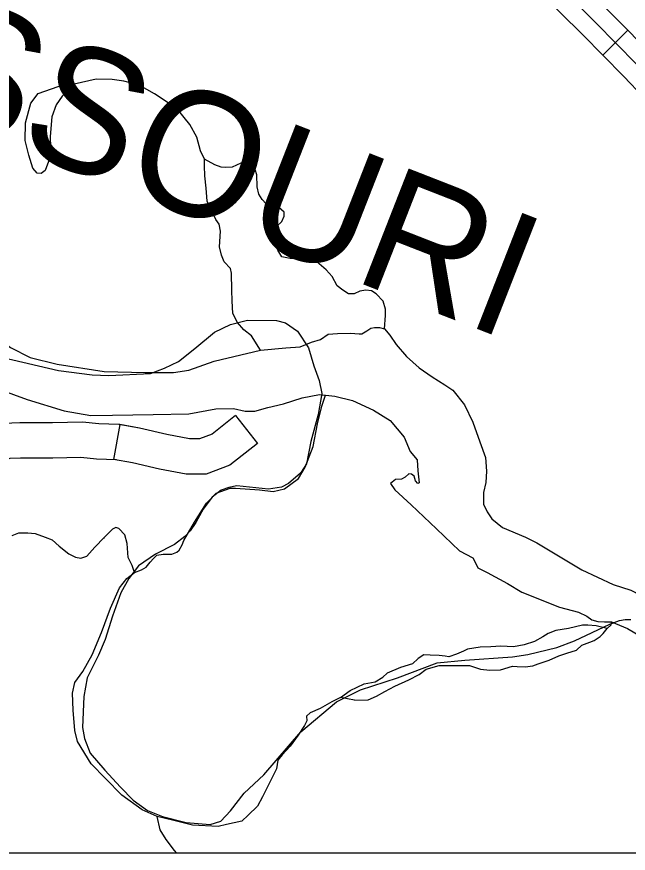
# Model space of a CAD drawing. Extents: x 8749 to 11879, y 13275 to 15339.
# Drawn here: x 10455.9 to 10507.7, y 13439.9 to 13510.8 of the extents above; entities that cross this region are included whole.
import ezdxf

# ---------------------------------------------------------------- set-up
doc = ezdxf.new("R2010")
doc.units = 0
for name, color, linetype in [('Level 2', 7, 'Continuous'), ('Level 32', 7, 'Continuous'), ('Level 35', 7, 'Continuous'), ('Level 46', 7, 'Continuous'), ('Level 9', 7, 'Continuous'), ('R_Draft', 7, 'Continuous')]:
    doc.layers.add(name, color=color, linetype=linetype)

msp = doc.modelspace()

# ---------------------------------------------------------------- linework, layer by layer
at = {"layer": 'Level 2'}
for points in [[(10454.682, 13481.933), (10459.407, 13480.809), (10462.27, 13480.458), (10463.658, 13480.387), (10467.192, 13480.576), (10468.387, 13481.008), (10469.582, 13481.593), (10470.954, 13482.686), (10472.632, 13484.058), (10473.98, 13484.719), (10475.429, 13485.1), (10477.894, 13485.049), (10478.657, 13484.846), (10479.649, 13484.16), (10480.589, 13482.737), (10481.047, 13481.212), (10481.504, 13479.966), (10481.733, 13478.874), (10481.403, 13477.095), (10480.793, 13474.782), (10480.429, 13472.906), (10479.911, 13472.121), (10478.905, 13471.242), (10478.308, 13470.928), (10477.209, 13470.755), (10474.507, 13471.038), (10473.848, 13470.897), (10473.188, 13470.677), (10472.434, 13470.064), (10471.68, 13469.044), (10471.052, 13467.929), (10470.565, 13467.222), (10470.11, 13466.736), (10469.23, 13466.045), (10467.628, 13465.228), (10466.183, 13464.255), (10465.366, 13463.187), (10464.691, 13461.962), (10463.984, 13459.968), (10463.371, 13458.005), (10462.806, 13456.671), (10461.832, 13454.755), (10461.549, 13453.153), (10461.439, 13450.547), (10461.596, 13449.605), (10462.099, 13448.364), (10463.34, 13446.904), (10464.659, 13445.459), (10465.743, 13444.36), (10466.937, 13443.497), (10468.209, 13442.994), (10470.235, 13442.476), (10472.261, 13442.303), (10473.172, 13442.586), (10473.973, 13443.465), (10475.151, 13444.973), (10476.801, 13446.527), (10479.942, 13450.17), (10482.958, 13452.714), (10485, 13453.719), (10488.141, 13454.755), (10491.502, 13456.027), (10493.831, 13456.245)], [(10454.682, 13481.933), (10459.407, 13480.809), (10462.27, 13480.458), (10463.658, 13480.387), (10467.192, 13480.576), (10468.387, 13481.008), (10469.582, 13481.593), (10470.954, 13482.686), (10472.632, 13484.058), (10473.98, 13484.719), (10475.429, 13485.1), (10477.894, 13485.049), (10478.657, 13484.846), (10479.649, 13484.16), (10480.589, 13482.737), (10481.047, 13481.212), (10481.504, 13479.966), (10481.733, 13478.874), (10481.403, 13477.095), (10480.793, 13474.782), (10480.429, 13472.906), (10479.911, 13472.121), (10478.905, 13471.242), (10478.308, 13470.928), (10477.209, 13470.755), (10474.507, 13471.038), (10473.848, 13470.897), (10473.188, 13470.677), (10472.434, 13470.064), (10471.68, 13469.044), (10471.052, 13467.929), (10470.565, 13467.222), (10470.11, 13466.736), (10469.23, 13466.045), (10467.628, 13465.228), (10466.183, 13464.255), (10465.366, 13463.187), (10464.691, 13461.962), (10463.984, 13459.968), (10463.371, 13458.005), (10462.806, 13456.671), (10461.832, 13454.755), (10461.549, 13453.153), (10461.439, 13450.547), (10461.596, 13449.605), (10462.099, 13448.364), (10463.34, 13446.904), (10464.659, 13445.459), (10465.743, 13444.36), (10466.937, 13443.497), (10468.209, 13442.994), (10470.235, 13442.476), (10472.261, 13442.303), (10473.172, 13442.586), (10473.973, 13443.465), (10475.151, 13444.973), (10476.801, 13446.527), (10479.942, 13450.17), (10482.958, 13452.714), (10485, 13453.719), (10488.141, 13454.755), (10491.502, 13456.027), (10493.831, 13456.245)], [(10493.831, 13456.245), (10497.891, 13456.518), (10499.17, 13456.728), (10501.643, 13457.315), (10503.132, 13457.88), (10506.129, 13459.305), (10506.947, 13459.62), (10507.429, 13459.704), (10507.911, 13459.683)], [(10493.831, 13456.245), (10497.891, 13456.518), (10499.17, 13456.728), (10501.643, 13457.315), (10503.132, 13457.88), (10506.129, 13459.305), (10506.947, 13459.62), (10507.429, 13459.704), (10507.911, 13459.683)]]:
    msp.add_lwpolyline(points, dxfattribs=at)
at = {"layer": 'Level 32'}
for p, q in [((10507.663, 13509.673), (10505.525, 13507.569)), ((10474.419, 13476.988), (10476.267, 13474.625)), ((10464.596, 13476.231), (10464.055, 13473.259))]:
    msp.add_line(p, q, dxfattribs=at)
for points in [[(10507.663, 13509.673), (10506, 13511.363), (10502.01, 13515.357), (10500.025, 13517.11)], [(10505.525, 13507.569), (10503.87, 13509.25), (10499.954, 13513.17), (10498.039, 13514.862)], [(10514.04, 13500.266), (10514.029, 13500.939), (10513.929, 13501.935), (10513.374, 13503.076), (10512.676, 13504.344), (10511.194, 13506.022), (10509.478, 13507.83), (10507.663, 13509.673)], [(10511.04, 13500.217), (10511.031, 13500.765), (10510.997, 13501.103), (10510.709, 13501.696), (10510.208, 13502.607), (10508.981, 13503.996), (10507.321, 13505.745), (10505.525, 13507.569)], [(10474.419, 13476.988), (10472.421, 13475.426), (10471.36, 13475.02), (10470.518, 13475.02), (10468.597, 13475.389), (10466.278, 13475.925), (10464.596, 13476.231)], [(10464.596, 13476.231), (10464.513, 13476.246), (10462.819, 13476.3), (10461.428, 13476.442), (10458.896, 13476.389), (10456.132, 13476.371), (10454.758, 13476.335), (10454.481, 13476.243)], [(10476.267, 13474.625), (10473.915, 13472.785), (10471.915, 13472.02), (10470.232, 13472.02), (10467.976, 13472.454), (10465.672, 13472.986), (10464.059, 13473.279)], [(10464.307, 13473.251), (10462.618, 13473.304), (10461.306, 13473.439), (10458.937, 13473.389), (10456.18, 13473.371), (10455.284, 13473.348), (10455.033, 13473.264)]]:
    msp.add_lwpolyline(points, dxfattribs=at)
at = {"layer": 'Level 35'}
for points in [[(10508.399, 13506.788), (10504.935, 13510.307), (10500.982, 13514.263), (10497.007, 13517.776), (10491.792, 13522.542), (10486.729, 13527.21), (10482.605, 13530.974), (10478.985, 13534.153), (10477.608, 13535.464), (10477.297, 13535.931), (10476.808, 13537.074)], [(10460.733, 13505.111), (10459.725, 13504.085), (10459.195, 13503.353), (10458.842, 13502.344), (10458.691, 13500.653), (10458.716, 13499.72), (10458.666, 13498.963), (10458.565, 13498.534), (10458.263, 13497.777), (10457.935, 13497.525), (10457.607, 13497.55), (10457.229, 13497.979), (10456.902, 13499.089), (10456.574, 13500.325), (10456.599, 13501.839), (10457.053, 13503.504), (10457.683, 13504.312), (10459.372, 13504.917), (10460.33, 13505.17), (10460.708, 13505.144)], [(10467.533, 13504.289), (10466.228, 13505.011), (10464.942, 13505.364), (10463.959, 13505.49), (10462.598, 13505.54), (10460.733, 13505.111)], [(10471.919, 13496.291), (10471.818, 13497.325), (10471.793, 13498.183), (10471.768, 13498.738), (10471.44, 13499.444), (10471.138, 13500.605), (10470.533, 13501.69), (10469.449, 13503.002), (10467.533, 13504.289)], [(10473.205, 13498.069), (10472.65, 13498.259), (10471.768, 13498.738)], [(10477.616, 13492.526), (10477.843, 13492.998), (10478.321, 13493.452), (10478.523, 13493.906), (10478.523, 13494.259), (10478.069, 13494.638), (10477.591, 13494.84), (10477.011, 13494.941), (10476.658, 13495.319), (10476.381, 13495.773), (10476.255, 13496.404), (10476.204, 13497.413), (10476.078, 13497.867), (10475.65, 13498.271), (10475.322, 13498.397), (10474.868, 13498.397), (10474.112, 13498.069), (10473.558, 13498.044), (10473.205, 13498.069)], [(10476.522, 13482.53), (10475.75, 13483.763), (10475.12, 13484.268), (10474.566, 13484.899), (10474.188, 13485.656), (10474.137, 13486.715), (10474.087, 13487.624), (10474.062, 13489.087), (10473.986, 13489.466), (10473.457, 13490.021), (10473.23, 13490.601), (10473.053, 13491.307), (10473.129, 13492.645), (10473.028, 13493.225), (10472.751, 13493.629), (10472.538, 13494.058), (10472.196, 13494.676), (10471.995, 13495.18), (10471.919, 13496.291)], [(10487.048, 13484.346), (10487.118, 13485.487), (10487.118, 13486.017), (10486.917, 13486.698), (10486.337, 13487.329), (10485.934, 13487.581), (10485.455, 13487.631), (10484.951, 13487.556), (10484.472, 13487.329), (10483.993, 13487.329), (10483.489, 13487.631), (10483.035, 13487.985), (10482.606, 13488.792), (10482.077, 13489.347), (10481.497, 13489.877), (10481.069, 13490.331), (10480.489, 13490.785), (10480.313, 13490.886), (10479.96, 13490.81), (10479.582, 13490.609), (10479.38, 13490.306), (10479.052, 13490.306), (10478.347, 13490.457), (10477.994, 13491.037), (10477.691, 13491.82), (10477.616, 13492.526)], [(10480.988, 13474.367), (10481.361, 13476.285), (10481.714, 13477.799), (10482.029, 13478.72)], [(10480.988, 13474.367), (10481.361, 13476.285), (10481.714, 13477.799), (10482.029, 13478.72)], [(10470.024, 13466.384), (10470.931, 13467.959), (10471.939, 13469.573), (10472.771, 13470.406), (10473.951, 13470.835), (10474.404, 13470.835), (10476.446, 13470.684), (10477.606, 13470.557), (10478.563, 13470.785), (10479.748, 13471.668), (10480.308, 13472.626), (10480.988, 13474.367)], [(10470.024, 13466.384), (10470.931, 13467.959), (10471.939, 13469.573), (10472.771, 13470.406), (10473.951, 13470.835), (10474.404, 13470.835), (10476.446, 13470.684), (10477.606, 13470.557), (10478.563, 13470.785), (10479.748, 13471.668), (10480.308, 13472.626), (10480.988, 13474.367)], [(10465.84, 13463.685), (10465.658, 13464.27), (10465.305, 13464.951), (10465.23, 13466.137), (10465.028, 13466.869), (10464.524, 13467.424), (10464.272, 13467.499), (10463.969, 13467.348), (10463.289, 13466.642), (10463.216, 13466.547)], [(10455.474, 13466.808), (10456.04, 13467.051), (10456.795, 13467.051), (10457.415, 13466.997), (10458.278, 13466.673), (10458.871, 13466.457), (10459.464, 13465.918), (10460.273, 13465.27), (10460.839, 13464.973), (10461.297, 13464.892), (10461.809, 13465.081), (10462.483, 13465.837), (10463.289, 13466.642)], [(10460.597, 13453.436), (10460.798, 13454.349), (10461.479, 13455.283), (10462.26, 13456.696), (10463.042, 13458.588), (10463.823, 13460.657), (10464.579, 13462.373), (10465.209, 13463.18), (10465.84, 13463.685), (10466.444, 13463.912), (10466.823, 13464.139), (10467.175, 13464.568), (10467.453, 13464.87), (10467.73, 13465.148), (10468.284, 13465.224), (10469.015, 13465.249), (10469.444, 13465.4), (10469.62, 13465.577), (10469.898, 13466.031), (10470.024, 13466.384)], [(10460.597, 13453.436), (10460.798, 13454.349), (10461.479, 13455.283), (10462.26, 13456.696), (10463.042, 13458.588), (10463.823, 13460.657), (10464.579, 13462.373), (10465.209, 13463.18), (10465.84, 13463.685), (10466.444, 13463.912), (10466.823, 13464.139), (10467.175, 13464.568), (10467.453, 13464.87), (10467.73, 13465.148), (10468.284, 13465.224), (10469.015, 13465.249), (10469.444, 13465.4), (10469.62, 13465.577), (10469.898, 13466.031), (10470.024, 13466.384)], [(10484.479, 13452.843), (10485.664, 13452.893), (10486.345, 13453.196), (10487.075, 13453.6), (10487.907, 13454.054), (10489.092, 13454.584), (10489.974, 13455.038), (10490.554, 13455.492), (10491.663, 13455.795), (10492.495, 13455.795), (10493.453, 13455.795), (10494.234, 13455.795), (10495.167, 13455.492), (10495.948, 13455.391), (10496.855, 13455.416), (10497.889, 13455.744), (10498.292, 13455.719), (10498.947, 13455.694), (10499.603, 13455.77), (10500.057, 13455.946), (10500.989, 13456.249), (10501.796, 13456.602), (10502.501, 13456.829), (10503.308, 13457.107), (10503.762, 13457.511), (10504.442, 13457.763), (10504.795, 13457.914), (10505.325, 13458.242), (10505.577, 13458.52), (10505.904, 13458.923), (10506.257, 13459.251), (10506.282, 13459.504)], [(10484.479, 13452.843), (10485.664, 13452.893), (10486.345, 13453.196), (10487.075, 13453.6), (10487.907, 13454.054), (10489.092, 13454.584), (10489.974, 13455.038), (10490.554, 13455.492), (10491.663, 13455.795), (10492.495, 13455.795), (10493.453, 13455.795), (10494.234, 13455.795), (10495.167, 13455.492), (10495.948, 13455.391), (10496.855, 13455.416), (10497.889, 13455.744), (10498.292, 13455.719), (10498.947, 13455.694), (10499.603, 13455.77), (10500.057, 13455.946), (10500.989, 13456.249), (10501.796, 13456.602), (10502.501, 13456.829), (10503.308, 13457.107), (10503.762, 13457.511), (10504.442, 13457.763), (10504.795, 13457.914), (10505.325, 13458.242), (10505.577, 13458.52), (10505.904, 13458.923), (10506.257, 13459.251), (10506.282, 13459.504)], [(10505.904, 13458.923), (10504.972, 13459.151), (10504.266, 13459.201), (10503.812, 13459.201), (10502.628, 13458.923), (10501.569, 13458.772), (10500.914, 13458.52), (10500.46, 13458.217), (10499.754, 13457.839), (10498.872, 13457.536), (10497.964, 13457.384), (10496.881, 13457.435), (10496.049, 13457.384), (10495.141, 13457.359), (10494.058, 13457.183), (10493.73, 13457.006), (10493.15, 13456.754), (10492.495, 13456.527), (10492.167, 13456.577), (10491.663, 13456.653), (10490.907, 13456.678), (10490.377, 13456.703), (10489.899, 13456.375), (10489.394, 13455.946), (10488.386, 13455.618), (10487.257, 13455.144)], [(10505.904, 13458.923), (10504.972, 13459.151), (10504.266, 13459.201), (10503.812, 13459.201), (10502.628, 13458.923), (10501.569, 13458.772), (10500.914, 13458.52), (10500.46, 13458.217), (10499.754, 13457.839), (10498.872, 13457.536), (10497.964, 13457.384), (10496.881, 13457.435), (10496.049, 13457.384), (10495.141, 13457.359), (10494.058, 13457.183), (10493.73, 13457.006), (10493.15, 13456.754), (10492.495, 13456.527), (10492.167, 13456.577), (10491.663, 13456.653), (10490.907, 13456.678), (10490.377, 13456.703), (10489.899, 13456.375), (10489.394, 13455.946), (10488.386, 13455.618), (10487.257, 13455.144)], [(10484.479, 13452.843), (10483.3, 13453.075), (10484.131, 13453.68), (10485.316, 13454.236), (10486.249, 13454.412), (10486.879, 13454.816), (10487.257, 13455.144)], [(10484.479, 13452.843), (10483.3, 13453.075), (10484.131, 13453.68), (10485.316, 13454.236), (10486.249, 13454.412), (10486.879, 13454.816), (10487.257, 13455.144)], [(10472.94, 13442.15), (10470.755, 13442.258), (10469.192, 13442.637), (10467.755, 13442.99), (10466.495, 13443.545), (10464.781, 13444.782), (10463.395, 13446.22), (10462.185, 13447.456), (10461.025, 13449.348), (10460.798, 13450.282), (10460.647, 13451.998), (10460.597, 13453.436)], [(10472.94, 13442.15), (10470.755, 13442.258), (10469.192, 13442.637), (10467.755, 13442.99), (10466.495, 13443.545), (10464.781, 13444.782), (10463.395, 13446.22), (10462.185, 13447.456), (10461.025, 13449.348), (10460.798, 13450.282), (10460.647, 13451.998), (10460.597, 13453.436)], [(10483.3, 13453.075), (10482.569, 13452.722), (10481.586, 13452.141), (10480.729, 13451.788), (10480.426, 13451.485), (10480.451, 13451.107), (10480.25, 13450.703), (10479.72, 13449.896), (10479.04, 13448.962), (10478.359, 13448.205), (10477.981, 13447.751), (10477.88, 13447.02), (10477.502, 13446.288), (10476.696, 13444.648), (10476.267, 13443.866), (10475.486, 13443.084), (10474.931, 13442.579), (10473.646, 13442.301), (10472.94, 13442.15)], [(10483.3, 13453.075), (10482.569, 13452.722), (10481.586, 13452.141), (10480.729, 13451.788), (10480.426, 13451.485), (10480.451, 13451.107), (10480.25, 13450.703), (10479.72, 13449.896), (10479.04, 13448.962), (10478.359, 13448.205), (10477.981, 13447.751), (10477.88, 13447.02), (10477.502, 13446.288), (10476.696, 13444.648), (10476.267, 13443.866), (10475.486, 13443.084), (10474.931, 13442.579), (10473.646, 13442.301), (10472.94, 13442.15)], [(10469.435, 13439.866), (10469.24, 13440.11), (10468.539, 13441.027), (10468.027, 13441.864), (10467.755, 13442.99)]]:
    msp.add_lwpolyline(points, dxfattribs=at)
at = {"layer": 'Level 46'}
for points in [[(10474.419, 13476.988), (10472.421, 13475.426), (10471.36, 13475.02), (10470.518, 13475.02), (10468.597, 13475.389)], [(10468.597, 13475.389), (10466.278, 13475.925), (10464.513, 13476.246), (10462.819, 13476.3), (10461.428, 13476.442), (10458.896, 13476.389), (10456.132, 13476.371), (10454.758, 13476.335)]]:
    msp.add_lwpolyline(points, dxfattribs=at)
at = {"layer": 'Level 9'}
for points in [[(10453.164, 13484.435), (10455.324, 13482.757), (10457.012, 13481.924), (10459.281, 13481.344), (10463.264, 13480.738), (10466.742, 13480.637), (10469.162, 13480.637), (10470.447, 13480.839), (10472.59, 13481.621), (10476.522, 13482.53)], [(10453.164, 13484.435), (10455.324, 13482.757), (10457.012, 13481.924), (10459.281, 13481.344), (10463.264, 13480.738), (10466.742, 13480.637), (10469.162, 13480.637), (10470.447, 13480.839), (10472.59, 13481.621), (10476.522, 13482.53)], [(10476.522, 13482.53), (10478.679, 13482.731), (10479.889, 13482.832), (10480.847, 13483.211), (10481.603, 13483.438), (10482.259, 13483.892), (10483.065, 13483.942), (10484.149, 13483.993), (10484.88, 13483.917), (10485.107, 13483.917), (10485.535, 13484.195), (10485.888, 13484.397), (10486.191, 13484.472), (10486.619, 13484.472), (10487.048, 13484.346), (10487.476, 13483.816), (10488.031, 13483.034), (10488.888, 13482), (10489.972, 13481.041), (10491.081, 13480.284), (10492.139, 13479.603), (10492.82, 13479.149), (10493.803, 13477.912), (10494.534, 13476.424), (10495.114, 13474.758)], [(10476.522, 13482.53), (10478.679, 13482.731), (10479.889, 13482.832), (10480.847, 13483.211), (10481.603, 13483.438), (10482.259, 13483.892), (10483.065, 13483.942), (10484.149, 13483.993), (10484.88, 13483.917), (10485.107, 13483.917), (10485.535, 13484.195), (10485.888, 13484.397), (10486.191, 13484.472), (10486.619, 13484.472), (10487.048, 13484.346), (10487.476, 13483.816), (10488.031, 13483.034), (10488.888, 13482), (10489.972, 13481.041), (10491.081, 13480.284), (10492.139, 13479.603), (10492.82, 13479.149), (10493.803, 13477.912), (10494.534, 13476.424), (10495.114, 13474.758)], [(10452.307, 13480.473), (10454.391, 13479.199), (10456.76, 13478.366), (10459.886, 13477.382), (10462.154, 13477.004), (10463.969, 13477.029), (10467.422, 13477.08), (10470.447, 13477.155), (10472.741, 13477.559), (10474.228, 13477.584), (10475.236, 13477.357), (10476.043, 13477.357), (10477.152, 13477.685), (10478.463, 13477.988), (10480.051, 13478.493), (10481.513, 13478.77), (10482.823, 13478.644), (10484.336, 13478.266), (10486.1, 13477.458)], [(10452.307, 13480.473), (10454.391, 13479.199), (10456.76, 13478.366), (10459.886, 13477.382), (10462.154, 13477.004), (10463.969, 13477.029), (10467.422, 13477.08), (10470.447, 13477.155), (10472.741, 13477.559), (10474.228, 13477.584), (10475.236, 13477.357), (10476.043, 13477.357), (10477.152, 13477.685), (10478.463, 13477.988), (10480.051, 13478.493), (10481.513, 13478.77), (10482.823, 13478.644), (10484.336, 13478.266), (10486.1, 13477.458)], [(10486.1, 13477.458), (10487.527, 13476.575), (10488.711, 13475.162), (10489.215, 13473.951), (10489.795, 13473.245), (10489.846, 13472.311), (10489.972, 13471.302)], [(10486.1, 13477.458), (10487.527, 13476.575), (10488.711, 13475.162), (10489.215, 13473.951), (10489.795, 13473.245), (10489.846, 13472.311), (10489.972, 13471.302)], [(10495.114, 13474.758), (10495.588, 13473.434), (10495.688, 13472.273), (10495.613, 13471.314), (10495.436, 13470.457), (10495.436, 13469.473), (10495.739, 13468.842), (10496.142, 13468.236), (10497.049, 13467.505), (10498.99, 13466.672), (10499.939, 13466.185), (10503.754, 13463.897), (10506.426, 13462.66)], [(10495.114, 13474.758), (10495.588, 13473.434), (10495.688, 13472.273), (10495.613, 13471.314), (10495.436, 13470.457), (10495.436, 13469.473), (10495.739, 13468.842), (10496.142, 13468.236), (10497.049, 13467.505), (10498.99, 13466.672), (10499.939, 13466.185), (10503.754, 13463.897), (10506.426, 13462.66)], [(10489.972, 13471.302), (10489.866, 13471.239), (10489.664, 13471.466), (10489.538, 13471.844), (10489.336, 13472.021), (10489.084, 13472.046), (10488.782, 13471.769), (10488.479, 13471.592), (10487.975, 13471.567), (10487.547, 13471.239), (10487.9, 13470.684), (10489.286, 13469.422), (10491.429, 13467.378), (10493.395, 13465.511), (10494.529, 13464.931), (10494.705, 13464.553), (10494.957, 13464.073), (10495.739, 13463.669), (10497.453, 13462.736)], [(10489.972, 13471.302), (10489.866, 13471.239), (10489.664, 13471.466), (10489.538, 13471.844), (10489.336, 13472.021), (10489.084, 13472.046), (10488.782, 13471.769), (10488.479, 13471.592), (10487.975, 13471.567), (10487.547, 13471.239), (10487.9, 13470.684), (10489.286, 13469.422), (10491.429, 13467.378), (10493.395, 13465.511), (10494.529, 13464.931), (10494.705, 13464.553), (10494.957, 13464.073), (10495.739, 13463.669), (10497.453, 13462.736)], [(10497.453, 13462.736), (10498.66, 13462.009), (10501.861, 13460.748), (10503.474, 13460.319), (10504.18, 13459.966), (10504.609, 13459.663), (10505.113, 13459.537), (10505.667, 13459.511)], [(10497.453, 13462.736), (10498.66, 13462.009), (10501.861, 13460.748), (10503.474, 13460.319), (10504.18, 13459.966), (10504.609, 13459.663), (10505.113, 13459.537), (10505.667, 13459.511)], [(10506.426, 13462.66), (10507.911, 13462.186), (10508.742, 13461.757), (10509.625, 13461.278), (10510.583, 13460.849), (10511.843, 13460.268), (10512.725, 13459.789)], [(10506.426, 13462.66), (10507.911, 13462.186), (10508.742, 13461.757), (10509.625, 13461.278), (10510.583, 13460.849), (10511.843, 13460.268), (10512.725, 13459.789)], [(10505.667, 13459.511), (10506.282, 13459.504)], [(10505.667, 13459.511), (10506.282, 13459.504)], [(10506.282, 13459.504), (10507.621, 13458.927), (10509.839, 13457.641), (10510.368, 13457.06), (10510.847, 13456.455), (10511.25, 13455.824), (10512.133, 13454.991), (10513.191, 13454.638), (10515.031, 13453.402), (10517.275, 13451.737), (10519.19, 13450.753)], [(10506.282, 13459.504), (10507.621, 13458.927), (10509.839, 13457.641), (10510.368, 13457.06), (10510.847, 13456.455), (10511.25, 13455.824), (10512.133, 13454.991), (10513.191, 13454.638), (10515.031, 13453.402), (10517.275, 13451.737), (10519.19, 13450.753)]]:
    msp.add_lwpolyline(points, dxfattribs=at)
at = {"layer": 'R_Draft'}
msp.add_lwpolyline([(9678.086, 14456.301), (10959.718, 14456.301), (10959.718, 13439.866), (9678.086, 13439.866)], close=True, dxfattribs=at)

# ---------------------------------------------------------------- texts
at = {"layer": 'Level 9'}
msp.add_text('MISSOURI', height=10.56, rotation=338.64334, dxfattribs=at).set_placement((10432.276, 13508.827))

doc.saveas('drawing.dxf')
